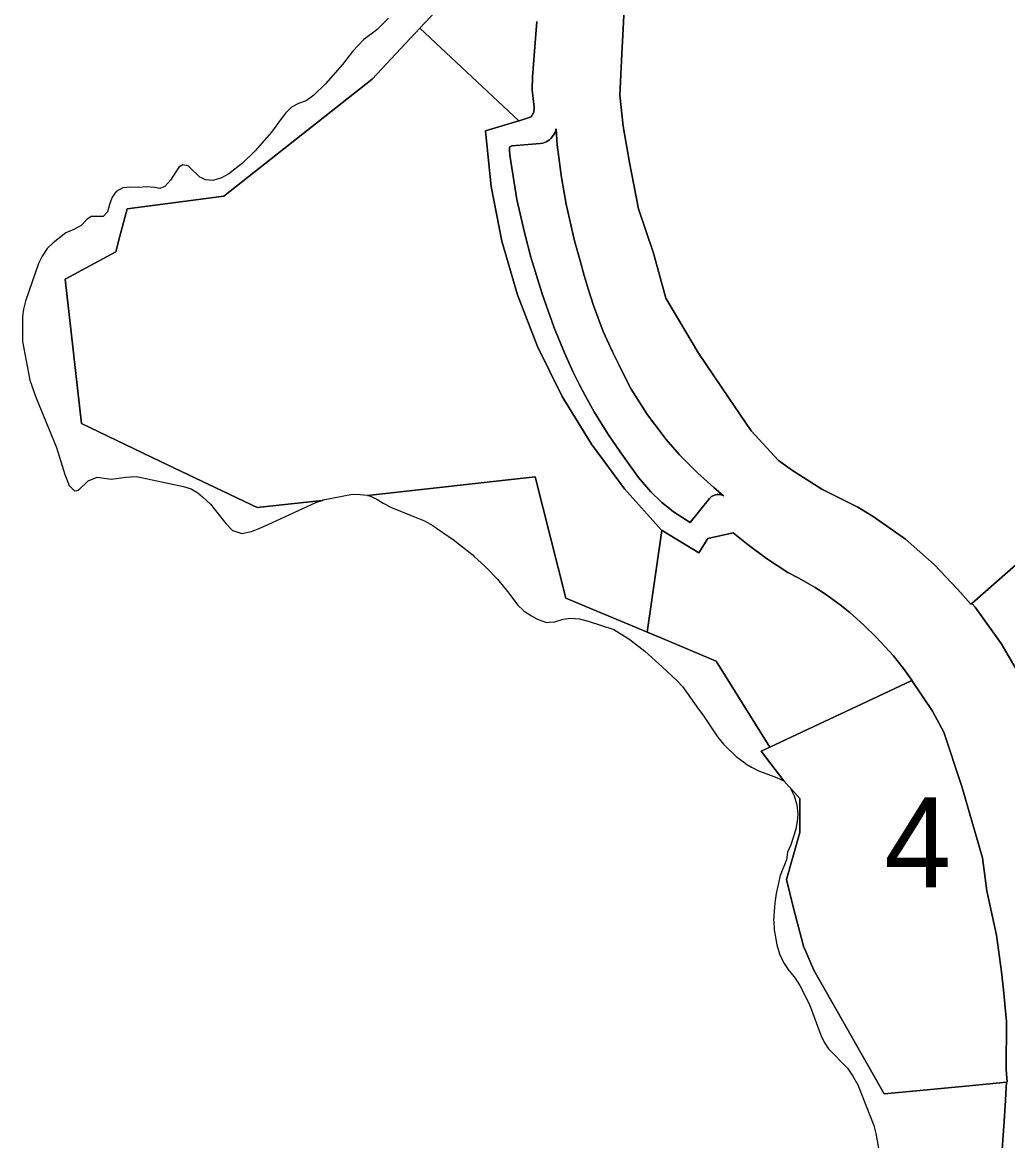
# Model space of a CAD drawing. Extents: x 598968 to 613553, y 4409678 to 4430833.
# Drawn here: x 610761.4 to 610893, y 4416279.7 to 4416429.1 of the extents above; entities that cross this region are included whole.
import ezdxf

# ---------------------------------------------------------------- set-up
doc = ezdxf.new("R2010")
doc.units = 0
doc.layers.add('1', color=7, linetype='Continuous')
doc.layers.add('ZONA 4. CASES UNIFAMILIRAS AÏLLADES EN PARCEL.LES', color=7, linetype='Continuous')

msp = doc.modelspace()

# ---------------------------------------------------------------- linework, layer by layer
at = {"layer": '1'}
for points in [[(610810.3304, 4416429.6709), (610808.7904, 4416428.1209), (610807.0304, 4416426.821), (610805.5405, 4416425.231), (610804.1706, 4416423.471), (610801.9406, 4416420.901), (610800.3706, 4416419.381), (610799.3607, 4416418.651), (610798.3207, 4416418.2509), (610797.3708, 4416417.7809), (610796.6408, 4416417.0409), (610796.0108, 4416416.2409), (610794.7208, 4416414.4409), (610792.5209, 4416411.9409), (610790.841, 4416410.2908), (610789.021, 4416408.8708), (610788.041, 4416408.3408), (610786.891, 4416408.0008), (610785.8911, 4416408.0608), (610785.3446, 4416408.3377), (610785.1411, 4416408.4407), (610783.8263, 4416409.7213), (610783.6011, 4416409.9406), (610782.8812, 4416410.0906), (610782.3412, 4416409.7706), (610781.2012, 4416408.0306), (610780.4812, 4416407.1906), (610779.7912, 4416406.9206), (610779.1112, 4416407.0406), (610778.0013, 4416407.1205), (610777.0013, 4416407.0304), (610775.8714, 4416407.1104), (610774.8714, 4416407.0004), (610773.9814, 4416406.5104), (610773.4514, 4416405.7404), (610773.0814, 4416404.7804), (610772.7914, 4416403.8004), (610772.2514, 4416403.1904), (610770.6315, 4416403.1804), (610770.0615, 4416402.7804), (610769.3016, 4416401.9704), (610768.3316, 4416401.4403), (610767.2416, 4416400.9803), (610765.5616, 4416399.6702), (610764.7716, 4416398.9202), (610764.0917, 4416397.8802), (610763.5817, 4416396.8902), (610761.8418, 4416391.8704), (610761.5918, 4416390.8204), (610761.4518, 4416389.8204), (610761.4418, 4416386.5005), (610762.4518, 4416381.3006), (610763.2318, 4416379.0408), (610766.0118, 4416372.321), (610767.1118, 4416368.7212), (610767.7117, 4416367.2412), (610768.3917, 4416366.5313), (610768.4933, 4416366.5442), (610768.9417, 4416366.6013), (610770.2216, 4416367.8714), (610771.4216, 4416368.3714), (610773.3116, 4416368.0914), (610775.2715, 4416368.3515), (610776.7015, 4416368.4316), (610782.9714, 4416367.1218), (610783.9813, 4416366.7818), (610784.8913, 4416366.2719), (610785.4878, 4416365.7252), (610786.5712, 4416364.732), (610787.0512, 4416364.132), (610788.6212, 4416362.1622), (610789.5112, 4416361.2422), (610789.695, 4416361.1849), (610790.7612, 4416360.8522), (610792.0211, 4416361.1023), (610793.1311, 4416361.5323), (610794.831, 4416362.3024), (610800.6209, 4416364.9525), (610801.462, 4416365.2553), (610792.7848, 4416364.2918), (610779.8702, 4416370.4467), (610769.3525, 4416375.5154), (610767.1551, 4416394.8026), (610767.1547, 4416394.8112), (610773.9132, 4416398.4702), (610774.4719, 4416400.542), (610775.4545, 4416404.1911), (610775.4575, 4416404.1915), (610788.3259, 4416405.901), (610808.1618, 4416421.5078), (610814.5292, 4416428.3177), (610823.2802, 4416437.6764)], [(610823.2802, 4416437.6764), (610814.5292, 4416428.3177), (610827.7532, 4416415.951), (610827.78, 4416415.959), (610829.37, 4416416.4891), (610829.75, 4416417.1091), (610829.7692, 4416417.7727), (610829.5, 4416420.106), (610829.5011, 4416420.1296), (610829.5772, 4416421.7822), (610829.8256, 4416425.2766), (610830.1523, 4416429.2317)], [(610894.7614, 4416341.647), (610892.1416, 4416346.1411), (610888.6632, 4416351.0026), (610888.3132, 4416351.4039), (610888.2975, 4416351.4232), (610888.2504, 4416351.4807), (610888.2347, 4416351.4999), (610888.0994, 4416351.381), (610886.3794, 4416353.331), (610883.2194, 4416356.6909), (610879.3895, 4416360.0607), (610875.0695, 4416363.1106), (610873.0095, 4416364.3306), (610868.1996, 4416366.7405), (610864.2696, 4416369.2303), (610862.4294, 4416370.6023), (610858.7597, 4416374.5502), (610855.7166, 4416378.978), (610851.7529, 4416384.913), (610847.3699, 4416392.2697), (610845.7205, 4416398.298), (610843.7279, 4416404.1948), (610842.5149, 4416410.4051), (610841.6813, 4416415.2273), (610841.2309, 4416419.3793), (610841.5287, 4416425.7959), (610841.6289, 4416427.3624), (610841.755, 4416430.0839)], [(610830.1523, 4416429.2317), (610829.8256, 4416425.2766), (610829.5772, 4416421.7822), (610829.5011, 4416420.1296), (610829.5, 4416420.106), (610829.7692, 4416417.7727), (610829.75, 4416417.1091), (610829.37, 4416416.4891), (610827.78, 4416415.959), (610827.7532, 4416415.951), (610823.3001, 4416414.629), (610823.3034, 4416414.5969), (610823.3001, 4416414.5959), (610824.0608, 4416407.1911), (610825.4794, 4416399.8836), (610827.5448, 4416392.7319), (610830.2401, 4416385.7932), (610833.5442, 4416379.1228), (610837.4305, 4416372.7741), (610841.868, 4416366.7975), (610846.8001, 4416361.2647), (610846.8606, 4416361.2279), (610851.7598, 4416358.2372), (610852.9898, 4416360.1772), (610856.3398, 4416360.9373), (610858.3697, 4416359.3173), (610860.7997, 4416357.5074), (610863.6797, 4416355.6275), (610865.1497, 4416354.8775), (610867.2896, 4416353.6376), (610868.6796, 4416352.7476), (610870.6596, 4416351.2977), (610871.9196, 4416350.2677), (610873.7496, 4416348.6477), (610875.4895, 4416346.9378), (610877.7795, 4416344.4679), (610878.2484, 4416343.8779), (610879.1159, 4416342.7864), (610880.2279, 4416341.2182), (610880.2455, 4416341.1934), (610880.2334, 4416341.1877), (610882.9848, 4416337.0871), (610884.4823, 4416334.2761), (610886.8875, 4416327.0221), (610889.6495, 4416317.5116), (610890.248, 4416313.1124), (610891.5187, 4416307.1731), (610892.1995, 4416302.2624), (610892.4718, 4416299.8595), (610892.8507, 4416295.6346), (610892.8506, 4416295.6029), (610892.8192, 4416289.2785), (610892.819, 4416289.247), (610892.9443, 4416287.5579), (610892.9467, 4416287.5251), (610892.8562, 4416287.5165), (610892.6737, 4416284.3665), (610892.5408, 4416282.3283), (610892.17, 4416276.6435)], [(610911.6887, 4416372.0857), (610888.2504, 4416351.4807), (610888.2975, 4416351.4232), (610888.3132, 4416351.4039), (610888.6632, 4416351.0026), (610892.1416, 4416346.1411), (610894.7614, 4416341.647)], [(610892.17, 4416276.6435), (610892.5408, 4416282.3283), (610892.6737, 4416284.3665), (610892.8562, 4416287.5165), (610887.8918, 4416287.0495), (610880.8549, 4416286.3875), (610876.5155, 4416285.9792), (610876.5097, 4416285.9787), (610867.1397, 4416302.4983), (610866.0728, 4416304.9933), (610865.7597, 4416305.6382), (610865.7016, 4416305.8615), (610864.4198, 4416310.7881), (610863.4798, 4416314.608), (610865.2592, 4416320.8824), (610865.2595, 4416325.4472), (610864.1984, 4416326.6299), (610863.9758, 4416326.838), (610864.5194, 4416325.7958), (610864.8494, 4416324.5659), (610864.9794, 4416323.346), (610864.9094, 4416322.336), (610864.7094, 4416321.316), (610864.0794, 4416319.246), (610863.6294, 4416318.256), (610863.4895, 4416317.226), (610862.6395, 4416315.136), (610862.0996, 4416312.7261), (610861.9196, 4416311.5062), (610861.7596, 4416309.1462), (610861.7696, 4416309.0462), (610861.8296, 4416307.8862), (610862.1696, 4416305.8763), (610862.5396, 4416304.6664), (610863.0896, 4416303.5164), (610863.8096, 4416302.4364), (610863.8696, 4416302.3664), (610864.6395, 4416301.4466), (610865.2595, 4416300.4366), (610866.4395, 4416298.1667), (610866.6795, 4416297.5367), (610868.0894, 4416293.8268), (610868.5194, 4416292.8969), (610869.0794, 4416291.987), (610871.6494, 4416289.3871), (610872.3594, 4416288.3472), (610872.9894, 4416287.1772), (610875.1494, 4416281.7574), (610875.4293, 4416280.6775), (610876.0193, 4416277.2676)]]:
    msp.add_lwpolyline(points, dxfattribs=at)
for points in [[(610827.7532, 4416415.951), (610814.5292, 4416428.3177), (610808.1618, 4416421.5078), (610788.3259, 4416405.901), (610775.4575, 4416404.1915), (610775.4545, 4416404.1911), (610774.4719, 4416400.542), (610773.9132, 4416398.4702), (610767.1547, 4416394.8112), (610767.1551, 4416394.8026), (610769.3525, 4416375.5154), (610779.8702, 4416370.4467), (610792.7848, 4416364.2918), (610801.462, 4416365.2553), (610801.467, 4416365.2571), (610801.4704, 4416365.2584), (610801.6208, 4416365.3125), (610805.5408, 4416366.0926), (610806.5708, 4416366.0626), (610807.5157, 4416365.9313), (610807.5326, 4416365.9289), (610829.9075, 4416368.4109), (610833.997, 4416352.1816), (610846.9083, 4416346.7999), (610854.1096, 4416343.7983), (610846.9083, 4416346.8047), (610844.8782, 4416347.6521), (610846.8214, 4416361.2408), (610846.8001, 4416361.2647), (610841.868, 4416366.7975), (610837.4305, 4416372.7741), (610833.5442, 4416379.1228), (610830.2401, 4416385.7932), (610827.5448, 4416392.7319), (610825.4794, 4416399.8836), (610824.0608, 4416407.1911), (610823.3001, 4416414.5959), (610823.3034, 4416414.5969), (610823.3001, 4416414.629)], [(610853.8003, 4416366.9965), (610855.0696, 4416365.8694), (610854.7798, 4416365.9902), (610854.5898, 4416366.0302), (610854.1998, 4416366.0402), (610854.0098, 4416366.0102), (610853.6398, 4416365.8702), (610853.4773, 4416365.7687), (610853.1798, 4416365.5202), (610850.6199, 4416362.2802), (610848.3798, 4416363.7301), (610847.8692, 4416364.1494), (610846.8483, 4416364.9875), (610846.7599, 4416365.0601), (610845.3599, 4416366.4001), (610843.6999, 4416368.33), (610841.2519, 4416371.7411), (610839.7099, 4416373.9998), (610838.7274, 4416375.5581), (610837.82, 4416377.0798), (610836.64, 4416379.1797), (610835.8536, 4416380.6902), (610835, 4416382.3996), (610833.8344, 4416384.978), (610832.4785, 4416388.2863), (610830.85, 4416392.8594), (610829.34, 4416397.7493), (610828.5039, 4416401.0511), (610827.49, 4416405.4491), (610826.55, 4416411.3891), (610826.4769, 4416412.1043), (610826.4801, 4416412.396), (610826.52, 4416412.496), (610826.79, 4416412.636), (610828.9843, 4416412.8159), (610830.5738, 4416412.9461), (610830.94, 4416412.9761), (610831.4, 4416413.1661), (610831.82, 4416413.4361), (610831.9999, 4416413.6061), (610832.3299, 4416413.9861), (610832.5699, 4416414.4161), (610832.7299, 4416414.8861), (610832.8699, 4416412.7561), (610833.4456, 4416408.3794), (610834.0499, 4416404.8263), (610835.1799, 4416399.9163), (610835.8688, 4416397.4346), (610836.4668, 4416395.2886), (610837.0093, 4416393.5155), (610837.7027, 4416391.2689), (610838.2846, 4416389.7158), (610838.9999, 4416387.8065), (610840.2525, 4416385.1076), (610841.1218, 4416383.3093), (610842.1168, 4416381.3339), (610842.7399, 4416380.0968), (610844.9199, 4416376.6869), (610846.869, 4416374.1217), (610847.4198, 4416373.3969), (610849.2098, 4416371.347), (610851.6598, 4416368.897)], [(610853.8003, 4416366.9965), (610851.6598, 4416368.897), (610849.2098, 4416371.347), (610847.4198, 4416373.3969), (610846.869, 4416374.1217), (610844.9199, 4416376.6869), (610842.7399, 4416380.0968), (610842.1168, 4416381.3339), (610841.1218, 4416383.3093), (610840.2525, 4416385.1076), (610838.9999, 4416387.8065), (610838.2846, 4416389.7158), (610837.7027, 4416391.2689), (610837.0093, 4416393.5155), (610836.4668, 4416395.2886), (610835.8688, 4416397.4346), (610835.1799, 4416399.9163), (610834.0499, 4416404.8263), (610833.4456, 4416408.3794), (610832.8699, 4416412.7561), (610832.7299, 4416414.8861), (610832.5699, 4416414.4161), (610832.3299, 4416413.9861), (610831.9999, 4416413.6061), (610831.82, 4416413.4361), (610831.4, 4416413.1661), (610830.94, 4416412.9761), (610830.5738, 4416412.9461), (610828.9843, 4416412.8159), (610826.79, 4416412.636), (610826.52, 4416412.496), (610826.4801, 4416412.396), (610826.4769, 4416412.1043), (610826.55, 4416411.3891), (610827.49, 4416405.4491), (610828.5039, 4416401.0511), (610829.34, 4416397.7493), (610830.85, 4416392.8594), (610832.4785, 4416388.2863), (610833.8344, 4416384.978), (610835, 4416382.3996), (610835.8536, 4416380.6902), (610836.64, 4416379.1797), (610837.82, 4416377.0798), (610838.7274, 4416375.5581), (610839.7099, 4416373.9998), (610841.2519, 4416371.7411), (610843.6999, 4416368.33), (610845.3599, 4416366.4001), (610846.7599, 4416365.0601), (610846.8483, 4416364.9875), (610847.8692, 4416364.1494), (610848.3798, 4416363.7301), (610850.6199, 4416362.2802), (610853.1798, 4416365.5202), (610853.4773, 4416365.7687), (610853.6398, 4416365.8702), (610854.0098, 4416366.0102), (610854.1998, 4416366.0402), (610854.5898, 4416366.0302), (610854.7798, 4416365.9902), (610855.0696, 4416365.8694)], [(610854.1096, 4416343.7983), (610846.9083, 4416346.7999), (610833.997, 4416352.1816), (610829.9075, 4416368.4109), (610807.5326, 4416365.9289), (610807.7207, 4416365.9027), (610808.7707, 4416365.4328), (610809.6206, 4416364.8828), (610810.7406, 4416364.2928), (610813.3606, 4416363.223), (610815.1305, 4416362.503), (610816.2505, 4416361.8831), (610816.7305, 4416361.5532), (610819.1304, 4416359.9132), (610819.1976, 4416359.8595), (610821.4431, 4416358.0651), (610821.6204, 4416357.9234), (610821.7373, 4416357.8165), (610821.7397, 4416357.8144), (610823.2604, 4416356.4235), (610823.4204, 4416356.2636), (610824.9003, 4416354.7336), (610826.2303, 4416353.1037), (610827.5902, 4416351.2538), (610828.3602, 4416350.5438), (610828.4202, 4416350.4838), (610828.7116, 4416350.296), (610829.4302, 4416349.834), (610830.1602, 4416349.434), (610830.4402, 4416349.284), (610831.4502, 4416348.944), (610831.7702, 4416348.974), (610832.5402, 4416349.034), (610833.6601, 4416349.3841), (610834.6901, 4416349.5341), (610835.84, 4416349.4242), (610837.01, 4416349.1342), (610840.41, 4416347.9944), (610842.5599, 4416346.6644), (610842.767, 4416346.5057), (610844.5698, 4416345.1246), (610846.9211, 4416342.9535), (610848.8798, 4416341.1448), (610849.5998, 4416340.3749), (610851.7397, 4416337.355), (610852.2897, 4416336.5851), (610854.2696, 4416333.6552), (610855.0496, 4416332.6953), (610856.7796, 4416331.0454), (610857.9196, 4416330.1755), (610858.0657, 4416330.0836), (610858.5788, 4416329.7607), (610858.8096, 4416329.6156), (610859.2552, 4416329.3951), (610859.7595, 4416329.1456), (610860.0095, 4416329.0456), (610862.1494, 4416328.2457), (610863.1094, 4416327.7858), (610863.857, 4416327.0104), (610863.1375, 4416327.8121), (610860.1098, 4416331.7577), (610861.2731, 4416332.3029)], [(610880.2334, 4416341.1877), (610880.2455, 4416341.1934), (610880.2279, 4416341.2182), (610879.1159, 4416342.7864), (610878.2484, 4416343.8779), (610877.7795, 4416344.4679), (610875.4895, 4416346.9378), (610873.7496, 4416348.6477), (610871.9196, 4416350.2677), (610870.6596, 4416351.2977), (610868.6796, 4416352.7476), (610867.2896, 4416353.6376), (610865.1497, 4416354.8775), (610863.6797, 4416355.6275), (610860.7997, 4416357.5074), (610858.3697, 4416359.3173), (610856.3398, 4416360.9373), (610852.9898, 4416360.1772), (610851.7598, 4416358.2372), (610846.8606, 4416361.2279), (610846.8001, 4416361.2647), (610846.8214, 4416361.2408), (610844.8782, 4416347.6521), (610846.9083, 4416346.8047), (610854.1096, 4416343.7983), (610861.2731, 4416332.3029), (610878.6156, 4416340.4296), (610880.2166, 4416341.1798)]]:
    msp.add_lwpolyline(points, close=True, dxfattribs=at)
at = {"layer": 'ZONA 4. CASES UNIFAMILIRAS AÏLLADES EN PARCEL.LES'}
msp.add_lwpolyline([(610841.755, 4416430.0839), (610841.6289, 4416427.3624), (610841.5287, 4416425.7959), (610841.2309, 4416419.3793), (610841.6813, 4416415.2273), (610842.5149, 4416410.4051), (610843.7279, 4416404.1948), (610845.7205, 4416398.298), (610847.3699, 4416392.2697), (610851.7529, 4416384.913), (610855.7166, 4416378.978), (610858.7597, 4416374.5502), (610862.4294, 4416370.6023), (610864.2696, 4416369.2303), (610868.1996, 4416366.7405), (610873.0095, 4416364.3306), (610875.0695, 4416363.1106), (610879.3895, 4416360.0607), (610883.2194, 4416356.6909), (610886.3794, 4416353.331), (610888.0994, 4416351.381), (610888.2347, 4416351.4999), (610888.2504, 4416351.4807), (610911.6887, 4416372.0857)], dxfattribs=at)
msp.add_lwpolyline([(610892.8562, 4416287.5165), (610892.9467, 4416287.5251), (610892.9443, 4416287.5579), (610892.819, 4416289.247), (610892.8192, 4416289.2785), (610892.8506, 4416295.6029), (610892.8507, 4416295.6346), (610892.4718, 4416299.8595), (610892.1995, 4416302.2624), (610891.5187, 4416307.1731), (610890.248, 4416313.1124), (610889.6495, 4416317.5116), (610886.8875, 4416327.0221), (610884.4823, 4416334.2761), (610882.9848, 4416337.0871), (610880.2334, 4416341.1877), (610880.2166, 4416341.1798), (610878.6156, 4416340.4296), (610861.2731, 4416332.3029), (610860.1098, 4416331.7577), (610863.1375, 4416327.8121), (610863.857, 4416327.0104), (610863.9194, 4416326.9458), (610863.9254, 4416326.9343), (610863.9758, 4416326.838), (610864.1984, 4416326.6299), (610865.2595, 4416325.4472), (610865.2592, 4416320.8824), (610863.4798, 4416314.608), (610864.4198, 4416310.7881), (610865.7016, 4416305.8615), (610865.7597, 4416305.6382), (610866.0728, 4416304.9933), (610867.1397, 4416302.4983), (610876.5097, 4416285.9787), (610876.5155, 4416285.9792), (610880.8549, 4416286.3875), (610887.8918, 4416287.0495)], close=True, dxfattribs=at)

# ---------------------------------------------------------------- texts
msp.add_text('4', height=12, dxfattribs=at).set_placement((610876.5282, 4416313.5832))

doc.saveas('drawing.dxf')
